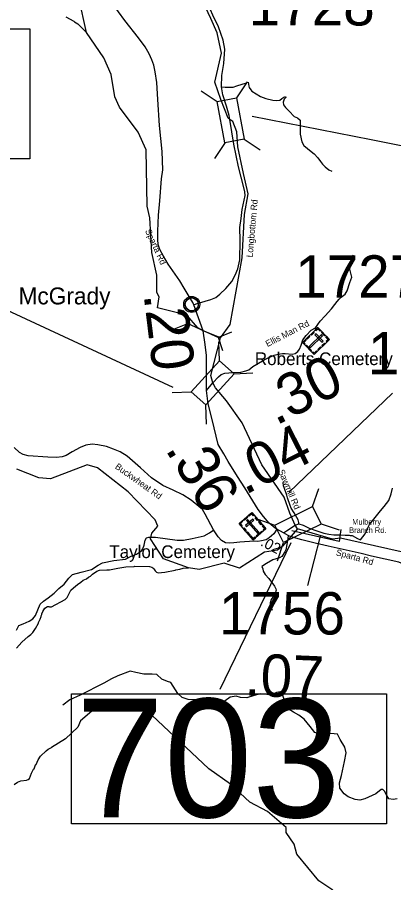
# Model space of a CAD drawing. Extents: x 1248224 to 1454986, y 825081 to 985870.
# Drawn here: x 1342073 to 1346513, y 940528 to 950753 of the extents above; entities that cross this region are included whole.
import ezdxf

# ---------------------------------------------------------------- set-up
doc = ezdxf.new("R2010")
doc.units = 0
for name, color, linetype in [('Exist Civil Demographics Community CELL', 7, 'Continuous'), ('Exist Civil Demographics Community Label', 7, 'Continuous'), ('Exist Cultural Cemetery CELL', 7, 'Continuous'), ('Exist Cultural Cemetery Label', 7, 'Continuous'), ('Exist Hydrographic Creek Single Shore', 7, 'Continuous'), ('Exist Hydrographic Misc Water Feature', 7, 'Continuous'), ('Exist Road Non-System Type 51', 7, 'Continuous'), ('Exist Road Primary NC Attributed', 7, 'Continuous'), ('Exist Road Primary NC Label', 7, 'Continuous'), ('Exist Road Primary NC Mileage Hundredths English Label', 7, 'Continuous'), ('Exist Road Primary NC Structure Culvert CELL', 7, 'Continuous'), ('Exist Road Primary NC Structure Culvert Number Label', 7, 'Continuous'), ('Exist Road Secondary Mileage Hundredths English Label', 7, 'Continuous'), ('Exist Road Secondary Structure Standard Bridge CELL', 7, 'Continuous'), ('Exist Road Secondary Structure Standard Bridge Number Label', 7, 'Continuous'), ('Exist Road Secondary Type 51 Attributed', 7, 'Continuous'), ('Exist Road Secondary Type 51 Label', 7, 'Continuous'), ('Exist Road Secondary Type 51 Number Label', 7, 'Continuous')]:
    doc.layers.add(name, color=color, linetype=linetype)

msp = doc.modelspace()

# ---------------------------------------------------------------- linework, layer by layer
at = {"layer": 'Exist Civil Demographics Community CELL'}
msp.add_lwpolyline([(1344052, 947373), (1344053, 947379), (1344055, 947385), (1344058, 947393), (1344061, 947398), (1344064, 947404), (1344068, 947409), (1344072, 947414), (1344077, 947418), (1344082, 947423), (1344088, 947426), (1344092, 947429), (1344097, 947432), (1344103, 947434), (1344109, 947436), (1344113, 947437), (1344118, 947438), (1344122, 947438), (1344128, 947439), (1344133, 947439), (1344138, 947438), (1344143, 947438), (1344148, 947437), (1344153, 947435), (1344158, 947433), (1344165, 947430), (1344171, 947427), (1344176, 947423), (1344181, 947419), (1344185, 947416), (1344189, 947412), (1344193, 947407), (1344196, 947402), (1344199, 947397), (1344201, 947392), (1344203, 947387), (1344205, 947382), (1344206, 947378), (1344207, 947372), (1344208, 947367), (1344208, 947361), (1344208, 947355), (1344208, 947349), (1344207, 947344), (1344205, 947338), (1344203, 947332), (1344201, 947327), (1344198, 947321), (1344194, 947316), (1344191, 947311), (1344187, 947306), (1344181, 947301), (1344176, 947297), (1344171, 947294), (1344167, 947291), (1344160, 947288), (1344153, 947285), (1344147, 947284), (1344140, 947282), (1344136, 947282), (1344132, 947282), (1344126, 947282), (1344122, 947282), (1344116, 947283), (1344110, 947284), (1344106, 947285), (1344100, 947287), (1344096, 947289), (1344092, 947292), (1344085, 947296), (1344079, 947300), (1344075, 947304), (1344070, 947309), (1344067, 947313), (1344064, 947317), (1344060, 947324), (1344058, 947328), (1344056, 947332), (1344054, 947340), (1344052, 947347), (1344052, 947352), (1344051, 947359), (1344051, 947363), (1344052, 947370)], close=True, dxfattribs=at)
for radius in [94.3, 76.7]:
    msp.add_circle((1344130, 947361), radius, dxfattribs=at)
at = {"layer": 'Exist Cultural Cemetery CELL'}
for points in [[(1345618, 947089), (1345757, 946947), (1345575, 946769), (1345436, 946911)], [(1345534, 947007), (1345565, 947038), (1345573, 947029), (1345542, 946999)], [(1345598, 947013), (1345584, 947000), (1345667, 946915), (1345680, 946928)], [(1345587, 947059), (1345595, 947051), (1345618, 947074), (1345646, 947045), (1345654, 947052), (1345618, 947089)], [(1345670, 947036), (1345706, 946999), (1345698, 946991), (1345661, 947028)], [(1345459, 946888), (1345467, 946896), (1345452, 946912), (1345481, 946940), (1345473, 946948), (1345436, 946912)], [(1345486, 946960), (1345517, 946991), (1345525, 946983), (1345494, 946952)], [(1345673, 946991), (1345660, 947004), (1345515, 946863), (1345528, 946849)], [(1345726, 946917), (1345718, 946925), (1345741, 946947), (1345713, 946976), (1345721, 946984), (1345757, 946947)], [(1345484, 946878), (1345543, 946818), (1345535, 946810), (1345476, 946870)], [(1345552, 946793), (1345560, 946801), (1345575, 946785), (1345604, 946813), (1345612, 946805), (1345575, 946769)], [(1345618, 946828), (1345649, 946858), (1345657, 946850), (1345626, 946820)], [(1345666, 946874), (1345697, 946904), (1345705, 946896), (1345674, 946866)], [(1344689, 944772), (1344839, 944903), (1345006, 944710), (1344856, 944580)], [(1344867, 944870), (1344859, 944862), (1344838, 944887), (1344807, 944860), (1344800, 944869), (1344839, 944903)], [(1344717, 944739), (1344726, 944747), (1344704, 944771), (1344735, 944798), (1344728, 944806), (1344689, 944772)], [(1344745, 944821), (1344784, 944855), (1344791, 944846), (1344752, 944812)], [(1344764, 944747), (1344776, 944733), (1344865, 944811), (1344853, 944825)], [(1344790, 944821), (1344776, 944809), (1344909, 944656), (1344923, 944668)], [(1344907, 944807), (1344878, 944840), (1344887, 944847), (1344915, 944815)], [(1344950, 944758), (1344922, 944790), (1344930, 944798), (1344959, 944765)], [(1344766, 944683), (1344737, 944716), (1344746, 944723), (1344774, 944691)], [(1344810, 944633), (1344781, 944665), (1344790, 944673), (1344818, 944640)], [(1344891, 944626), (1344956, 944682), (1344963, 944673), (1344899, 944618)], [(1344981, 944689), (1344973, 944697), (1344990, 944712), (1344963, 944742), (1344972, 944750), (1345006, 944710)], [(1344881, 944602), (1344873, 944610), (1344856, 944596), (1344830, 944626), (1344822, 944619), (1344856, 944580)]]:
    msp.add_lwpolyline(points, close=True, dxfattribs=at)
at = {"layer": 'Exist Hydrographic Creek Single Shore'}
for points in [[(1344404, 949985), (1344481, 950328), (1344431, 950569), (1344354, 950740), (1344292, 950873), (1344233, 951033), (1344175, 951175), (1344184, 951265), (1344196, 951270), (1344224, 951267)], [(1343717, 947502), (1343720, 947707), (1343659, 947974), (1343635, 948385), (1343604, 948520), (1343594, 949187), (1343499, 949396), (1343280, 949692), (1343224, 949812), (1343180, 950078), (1343093, 950274), (1342888, 950574), (1342800, 950989)], [(1344581, 949545), (1344561, 949560), (1344472, 949782), (1344404, 949985)], [(1344471, 946967), (1344583, 947122), (1344725, 947913), (1344751, 948423), (1344795, 948669), (1344741, 948908), (1344674, 949221), (1344661, 949400), (1344615, 949522), (1344581, 949545)], [(1344264, 947048), (1344203, 947086), (1344074, 947235), (1343728, 947319), (1343748, 947451), (1343717, 947502)], [(1344471, 946967), (1344264, 947048)], [(1344381, 946434), (1344355, 946520), (1344471, 946967)], [(1345352, 944752), (1345287, 944894), (1345222, 945084), (1344958, 945467), (1344724, 945960), (1344541, 946223), (1344409, 946376), (1344381, 946434)], [(1345379, 944710), (1345200, 944506), (1345141, 944458), (1344990, 944435), (1344694, 944244), (1344512, 944303), (1344219, 944227), (1344091, 944247), (1343796, 944354), (1343643, 944590), (1343661, 944658), (1343730, 944739), (1343698, 944815), (1343380, 945147), (1343019, 945430), (1342895, 945465), (1342466, 945300), (1342325, 945312), (1342068, 945416)], [(1345379, 944710), (1345352, 944752)], [(1348382, 942817), (1348168, 942933), (1347988, 943084), (1347924, 943214), (1347905, 943486), (1347832, 943563), (1347576, 943687), (1347282, 943985), (1346777, 944406), (1346567, 944444), (1345884, 944599), (1345790, 944588), (1345379, 944710)]]:
    msp.add_lwpolyline(points, dxfattribs=at)
at = {"layer": 'Exist Hydrographic Misc Water Feature'}
for points in [[(1342644, 950757), (1342739, 950707), (1342747, 950698), (1342787, 950674), (1342888, 950574)], [(1342374, 943734), (1342397, 943773), (1342429, 943791), (1342445, 943790), (1342453, 943786), (1342477, 943788), (1342639, 943876), (1342661, 943897), (1342705, 943984), (1342734, 944014), (1342783, 944053), (1342823, 944080), (1342848, 944101), (1342888, 944120), (1342913, 944138), (1342937, 944149), (1342961, 944173), (1343010, 944208), (1343042, 944219), (1343130, 944225), (1343162, 944224), (1343259, 944246), (1343355, 944262), (1343451, 944264), (1343459, 944268), (1343633, 944264), (1343659, 944257), (1343673, 944249), (1343685, 944236), (1343700, 944212), (1343714, 944198), (1343734, 944191), (1343814, 944198), (1343934, 944221), (1343942, 944225), (1343991, 944232), (1344031, 944243), (1344091, 944247)], [(1342062, 943301), (1342128, 943369), (1342201, 943438), (1342234, 943461), (1342256, 943483), (1342289, 943530), (1342321, 943593), (1342321, 943601), (1342342, 943641), (1342354, 943672), (1342355, 943680), (1342363, 943696), (1342363, 943704), (1342374, 943734)], [(1345795, 940440), (1345630, 940551), (1345370, 940865), (1345340, 940984), (1345243, 941120), (1345244, 941179), (1345023, 941368), (1344817, 941480), (1344588, 941692), (1344334, 941874), (1343525, 942632), (1343409, 942687), (1343284, 942680), (1342981, 942577), (1342820, 942440), (1342785, 942365), (1342640, 942227), (1342475, 942124)], [(1342034, 941689), (1342076, 941717), (1342116, 941730), (1342180, 941741), (1342201, 941748), (1342215, 941760), (1342240, 941821), (1342265, 941869), (1342271, 941875), (1342288, 941922), (1342294, 941924), (1342318, 941981), (1342345, 942022), (1342412, 942085), (1342436, 942105), (1342475, 942124)]]:
    msp.add_lwpolyline(points, dxfattribs=at)
at = {"layer": 'Exist Road Non-System Type 51'}
for points in [[(1344480, 949930), (1344526, 949926), (1344621, 949928), (1344664, 949942), (1344726, 949963), (1344766, 949976), (1344797, 949987)], [(1344797, 949987), (1344804, 949938), (1344809, 949922), (1344829, 949896), (1344840, 949881), (1344892, 949848), (1344941, 949817), (1345003, 949794), (1345087, 949776), (1345131, 949769), (1345169, 949774), (1345195, 949794), (1345216, 949810), (1345236, 949818), (1345240, 949807), (1345222, 949787), (1345210, 949750), (1345215, 949719), (1345235, 949686), (1345279, 949645), (1345340, 949580), (1345378, 949564), (1345408, 949536), (1345408, 949463), (1345411, 949374), (1345428, 949280), (1345452, 949240), (1345538, 949168), (1345574, 949139), (1345620, 949093), (1345650, 949051), (1345673, 949018), (1345704, 948985), (1345747, 948950), (1345782, 948936)], [(1345589, 947086), (1345647, 947163), (1345704, 947227), (1345778, 947307), (1345819, 947361), (1345848, 947396), (1345870, 947424), (1345895, 947447), (1345940, 947482), (1345965, 947520), (1345997, 947619), (1346019, 947682), (1345997, 947778), (1346010, 947861), (1346035, 947947)], [(1346120, 944578), (1346175, 944651), (1346190, 944675), (1346211, 944729), (1346227, 944762), (1346296, 944845), (1346359, 944922), (1346400, 944973), (1346455, 945044), (1346482, 945121), (1346498, 945189)], [(1342064, 943512), (1342092, 943568), (1342140, 943585), (1342213, 943619), (1342256, 943644), (1342287, 943687), (1342341, 943820), (1342380, 943856), (1342437, 943896), (1342507, 943950), (1342564, 944004), (1342626, 944054), (1342682, 944128), (1342725, 944168), (1342826, 944199), (1342948, 944230), (1343027, 944281), (1343078, 944309), (1343211, 944334), (1343349, 944351), (1343417, 944388), (1343479, 944411), (1343536, 944450), (1343555, 944473), (1343570, 944518), (1343581, 944575), (1343598, 944603), (1343623, 944609), (1343702, 944611), (1343959, 944575), (1344033, 944575), (1344135, 944594), (1344276, 944628), (1344341, 944662), (1344392, 944696)], [(1345269, 944629), (1345263, 944596), (1345252, 944526), (1345242, 944462), (1345230, 944437), (1345192, 944384), (1345166, 944366), (1345087, 944343), (1345012, 944298), (1344958, 944266)], [(1345749, 944645), (1345805, 944639), (1345875, 944639), (1345940, 944636), (1345987, 944634), (1346000, 944630), (1346025, 944629), (1346086, 944595), (1346120, 944578)], [(1344958, 944266), (1344968, 944236), (1344974, 944208), (1344996, 944171), (1345039, 944124), (1345108, 944031), (1345123, 944002), (1345127, 943984), (1345116, 943947), (1345098, 943917), (1345069, 943874), (1345054, 943833), (1345056, 943783), (1345076, 943755), (1345083, 943748)], [(1346553, 941521), (1346505, 941510), (1346457, 941518), (1346434, 941558), (1346403, 941609), (1346386, 941631), (1346364, 941631), (1346304, 941578), (1346172, 941521), (1346115, 941504), (1346059, 941513), (1345977, 941544), (1345929, 941578), (1345878, 941645), (1345872, 941710), (1345898, 941795), (1345931, 941962), (1345951, 942064), (1345937, 942129), (1345881, 942219), (1345852, 942282), (1345770, 942290), (1345632, 942284), (1345584, 942301), (1345527, 942372), (1345457, 942460), (1345395, 942508), (1345330, 942542), (1345267, 942584), (1345236, 942638), (1345217, 942703), (1345203, 942757), (1345174, 942785), (1345132, 942776), (1345064, 942745), (1344991, 942754), (1344937, 942759), (1344866, 942742), (1344779, 942711), (1344705, 942717), (1344654, 942734), (1344584, 942720), (1344482, 942644), (1344440, 942632), (1344400, 942632), (1344358, 942652), (1344281, 942692), (1344233, 942697), (1344157, 942689), (1344089, 942692), (1344019, 942717), (1343965, 942762), (1343883, 942892), (1343846, 942904), (1343779, 942935), (1343719, 942988), (1343663, 942994), (1343564, 942994), (1343471, 943011), (1343406, 943028), (1343259, 942974), (1343185, 942938), (1343092, 942884), (1342815, 942745), (1342691, 942689), (1342609, 942627)]]:
    msp.add_lwpolyline(points, dxfattribs=at)
at = {"layer": 'Exist Road Primary NC Attributed'}
for points in [[(1344156, 947354), (1344145, 947383), (1344100, 947454), (1344042, 947553), (1343989, 947639), (1343851, 947838), (1343796, 947931), (1343756, 948010), (1343736, 948067), (1343730, 948129), (1343730, 948226), (1343740, 948415), (1343754, 948586), (1343775, 948846), (1343789, 948950), (1343781, 949167), (1343752, 949473), (1343730, 949783), (1343717, 949982), (1343698, 950110), (1343684, 950186), (1343659, 950252), (1343628, 950320), (1343581, 950405), (1343501, 950509), (1343343, 950715), (1343190, 950921)], [(1344303, 946343), (1344305, 946489), (1344305, 946759), (1344290, 946888), (1344264, 947048), (1344156, 947354)], [(1345136, 944704), (1345115, 944719), (1345045, 944778), (1344978, 944856), (1344915, 944939), (1344757, 945192), (1344669, 945327), (1344561, 945506), (1344509, 945595), (1344443, 945707), (1344371, 946003), (1344323, 946185), (1344303, 946343)], [(1345214, 944662), (1345136, 944704)], [(1347806, 941991), (1347756, 942139), (1347694, 942416), (1347649, 942557), (1347434, 943081), (1347393, 943189), (1347228, 943599), (1347170, 943759), (1347135, 943838), (1347113, 943872), (1347000, 944044), (1346887, 944151), (1346790, 944217), (1346708, 944261), (1346574, 944317), (1346251, 944386), (1346128, 944417), (1345738, 944506), (1345586, 944539), (1345428, 944579), (1345305, 944615), (1345269, 944629), (1345214, 944662)]]:
    msp.add_lwpolyline(points, dxfattribs=at)
at = {"layer": 'Exist Road Primary NC Structure Culvert CELL'}
for p, q in [((1344029, 947293), (1344084, 947135)), ((1343929, 947072), (1344084, 947135)), ((1344084, 947135), (1344445, 946971)), ((1344599, 947034), (1344445, 946971)), ((1344499, 946813), (1344445, 946971))]:
    msp.add_line(p, q, dxfattribs=at)
at = {"layer": 'Exist Road Primary NC Structure Culvert Number Label'}
msp.add_lwpolyline([(1336248, 950616), (1342220, 950616), (1342220, 949080), (1336248, 949080)], close=True, dxfattribs=at)
at = {"layer": 'Exist Road Secondary Structure Standard Bridge CELL'}
for p, q in [((1344785, 949989), (1344657, 949802)), ((1344243, 949886), (1344430, 949758)), ((1344526, 949272), (1344399, 949085)), ((1344749, 949314), (1344936, 949187)), ((1344460, 946694), (1344450, 946920)), ((1344627, 946541), (1344853, 946551)), ((1343898, 946319), (1344125, 946329)), ((1344305, 945947), (1344295, 946173)), ((1345556, 944973), (1345629, 945187)), ((1344897, 944827), (1345111, 944754)), ((1345656, 944770), (1345871, 944697)), ((1345141, 944332), (1345213, 944547))]:
    msp.add_line(p, q, dxfattribs=at)
for points in [[(1344657, 949802), (1344750, 949315), (1344522, 949271), (1344430, 949758)], [(1344125, 946329), (1344459, 946695), (1344630, 946539), (1344295, 946173)], [(1345111, 944754), (1345556, 944974), (1345658, 944766), (1345213, 944547)]]:
    msp.add_lwpolyline(points, close=True, dxfattribs=at)
at = {"layer": 'Exist Road Secondary Structure Standard Bridge Number Label'}
for p, q in [((1343910, 946379), (1340702, 947873)), ((1345300, 944543), (1344462, 942811))]:
    msp.add_line(p, q, dxfattribs=at)
msp.add_lwpolyline([(1344844, 949586), (1346249, 949310), (1350114, 948532)], dxfattribs=at)
msp.add_lwpolyline([(1342713, 942759), (1346429, 942759), (1346429, 941222), (1342713, 941222)], close=True, dxfattribs=at)
at = {"layer": 'Exist Road Secondary Type 51 Attributed'}
for points in [[(1344581, 949545), (1344571, 949594), (1344541, 949704), (1344497, 949839), (1344480, 949930), (1344486, 950067), (1344510, 950207), (1344519, 950377), (1344503, 950481), (1344447, 950642), (1344380, 950779), (1344296, 950970), (1344226, 951149), (1344213, 951209), (1344224, 951267)], [(1344156, 947354), (1344181, 947366), (1344357, 947417), (1344414, 947443), (1344461, 947481), (1344532, 947547), (1344604, 947632), (1344642, 947707), (1344673, 947782), (1344697, 947889), (1344703, 948116), (1344698, 948268), (1344712, 948375), (1344726, 948482), (1344759, 948647), (1344758, 948692), (1344746, 948741), (1344683, 948985), (1344629, 949254), (1344581, 949545)], [(1344381, 946434), (1344446, 946506), (1344479, 946532), (1344520, 946548), (1344614, 946557), (1344710, 946562), (1344767, 946577), (1344803, 946588), (1344851, 946629), (1344965, 946695), (1345015, 946721), (1345101, 946761), (1345150, 946774), (1345200, 946780), (1345234, 946782), (1345314, 946774), (1345349, 946780), (1345383, 946804), (1345402, 946832), (1345421, 946879), (1345441, 946943), (1345482, 946995), (1345540, 947055), (1345589, 947086)], [(1344303, 946343), (1344381, 946434)], [(1345136, 944704), (1345100, 944652), (1345044, 944603), (1345007, 944580), (1344955, 944566), (1344912, 944559), (1344867, 944564), (1344698, 944551), (1344626, 944543), (1344576, 944541), (1344527, 944545), (1344483, 944572), (1344442, 944613), (1344389, 944696), (1344290, 944881), (1344258, 944936), (1344214, 944973), (1344122, 945047), (1344027, 945111), (1343911, 945165), (1343790, 945220), (1343656, 945311), (1343526, 945431), (1343369, 945567), (1343288, 945620), (1343208, 945652), (1343124, 945681), (1343023, 945702), (1342955, 945709), (1342883, 945699), (1342814, 945672), (1342719, 945618), (1342650, 945577), (1342603, 945561), (1342534, 945554), (1342432, 945556), (1342199, 945573), (1342140, 945588), (1342098, 945610), (1342037, 945672)], [(1345392, 944769), (1345393, 944784), (1345386, 944816), (1345338, 944897), (1345304, 944955), (1345291, 944985), (1345262, 945076), (1345252, 945109), (1345224, 945186), (1345214, 945218), (1345208, 945258)], [(1345352, 944752), (1345392, 944769)], [(1345392, 944769), (1345444, 944752), (1345516, 944718), (1345608, 944687), (1345688, 944657), (1345749, 944645)], [(1345214, 944662), (1345247, 944687), (1345352, 944752)]]:
    msp.add_lwpolyline(points, dxfattribs=at)
at = {"layer": 'Exist Road Secondary Type 51 Label'}
msp.add_lwpolyline([(1345888, 944702), (1345870, 944560), (1345313, 944686)], dxfattribs=at)
at = {"layer": 'Exist Road Secondary Type 51 Number Label'}
for p, q in [((1345281, 945143), (1346500, 946312)), ((1345646, 944621), (1345497, 944041))]:
    msp.add_line(p, q, dxfattribs=at)

# ---------------------------------------------------------------- texts
at = {"layer": 'Exist Civil Demographics Community Label'}
msp.add_text('McGrady', height=200, dxfattribs=at).set_placement((1342087, 947361))
at = {"layer": 'Exist Cultural Cemetery Label'}
for s, p in [('Roberts Cemetery', (1344875, 946644)), ('Taylor Cemetery', (1343158, 944364))]:
    msp.add_text(s, height=150, dxfattribs=at).set_placement(p)
at = {"layer": 'Exist Road Primary NC Label'}
for rotation, p in [(294.6061, (1343578, 948231)), (344.6957, (1345827, 944398))]:
    msp.add_text('Sparta Rd', height=75, rotation=rotation, dxfattribs=at).set_placement(p)
at = {"layer": 'Exist Road Primary NC Mileage Hundredths English Label'}
for s, rotation, p in [('.20', 276.9687, (1343562, 947478)), ('.36', 301.1364, (1343811, 945651))]:
    msp.add_text(s, height=500, rotation=rotation, dxfattribs=at).set_placement(p)
at = {"layer": 'Exist Road Secondary Mileage Hundredths English Label'}
for s, height, rotation, p in [('.30', 500, 26.5845, (1345123, 945926)), ('.04', 500, 26.9861, (1344758, 945105)), ('.02', 125, 332.2209, (1344933, 944516)), ('.07', 500, 357.6389, (1344749, 942740))]:
    msp.add_text(s, height=height, rotation=rotation, dxfattribs=at).set_placement(p)
at = {"layer": 'Exist Road Secondary Structure Standard Bridge Number Label'}
msp.add_text('703', height=1400, dxfattribs=at).set_placement((1342763, 941301))
at = {"layer": 'Exist Road Secondary Type 51 Label'}
for s, rotation, p in [('Longbottom Rd', 84.9572, (1344849, 947914)), ('Ellis Man Rd', 27.0962, (1345024, 946856)), ('Buckwheat Rd', 324.5897, (1343219, 945429)), ('Sawmill Rd', 293.4034, (1345148, 945391))]:
    msp.add_text(s, height=75, rotation=rotation, dxfattribs=at).set_placement(p)
for s, p in [('Mulberry ', (1346024, 944759)), ('Branch Rd.', (1345988, 944661))]:
    msp.add_text(s, height=65.6, dxfattribs=at).set_placement(p)
at = {"layer": 'Exist Road Secondary Type 51 Number Label'}
for s, p in [('1728', (1344802, 950657)), ('1727', (1345350, 947441)), ('1757', (1346207, 946535)), ('1756', (1344451, 943461))]:
    msp.add_text(s, height=500, dxfattribs=at).set_placement(p)

doc.saveas('drawing.dxf')
